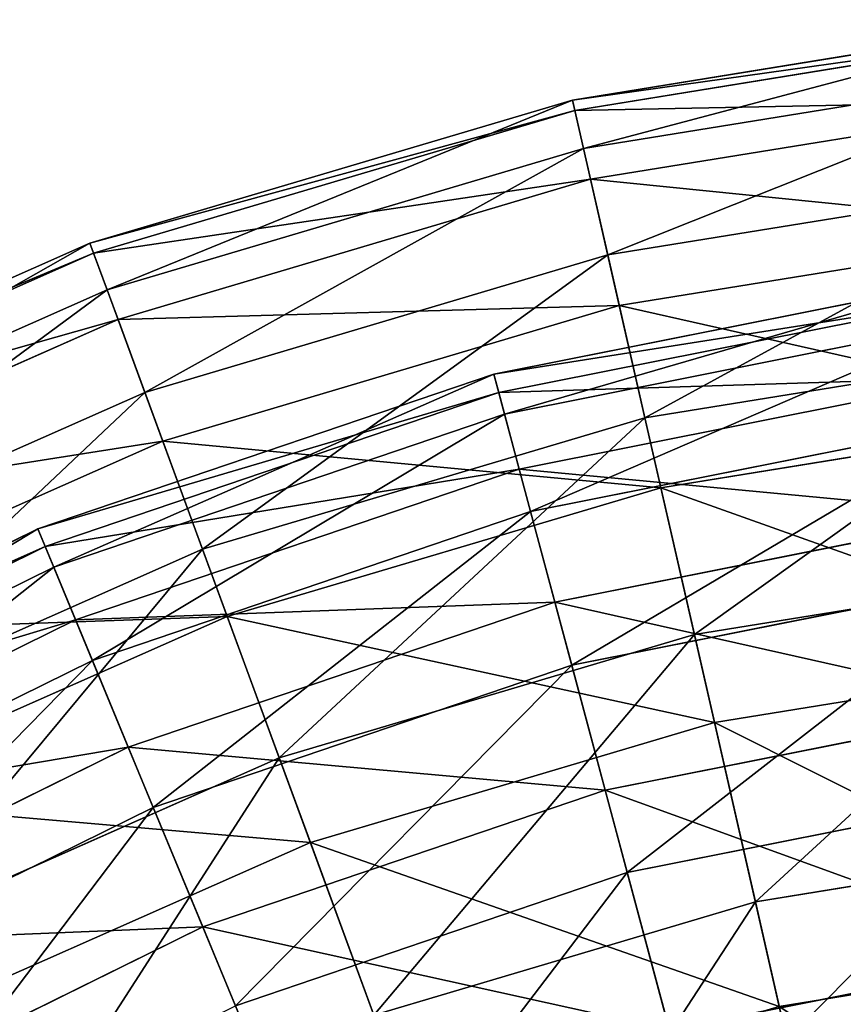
# Model space of a CAD drawing. Extents: x 1 to 199, y -10 to 2.
# Tile 854 of 1056: x 113.61 to 114.87, y 0.31 to 1.81. Entities that reach past the tile are written whole.
import ezdxf

# ---------------------------------------------------------------- set-up
doc = ezdxf.new("R2010")
doc.units = 0
doc.header["$LTSCALE"] = 2.54
doc.layers.get('0').update_dxf_attribs({"color": 13, "linetype": 'CONTINUOUS'})

# ---------------------------------------------------------------- blocks, each defined once
blk = doc.blocks.new('SLING-V-10355_STL')
at = {"color": 0}
for p, q in [((115.2128, 1.8127, 6.9411), (114.4544, 1.6901, 6.9411)), ((115.2128, 1.8127, 6.9411), (114.4544, 1.6901, 6.9411)), ((115.2143, 1.7967, 6.1982), (114.458, 1.6744, 6.1982)), ((115.2143, 1.7967, 6.1982), (114.458, 1.6744, 6.1982)), ((115.2201, 1.7372, 7.6803), (114.4713, 1.6162, 7.6803)), ((115.2201, 1.7372, 7.6803), (114.4713, 1.6162, 7.6803)), ((114.4544, 1.6901, 6.9411), (113.718, 1.4716, 6.9411)), ((114.4544, 1.6901, 6.9411), (113.718, 1.4716, 6.9411)), ((114.4544, 1.6901, 6.9411), (114.4713, 1.6162, 7.6803)), ((114.4544, 1.6901, 6.9411), (114.4713, 1.6162, 7.6803)), ((114.458, 1.6744, 6.1982), (114.4544, 1.6901, 6.9411)), ((114.458, 1.6744, 6.1982), (114.4544, 1.6901, 6.9411)), ((115.2247, 1.6894, 5.4629), (114.482, 1.5693, 5.4629)), ((115.2247, 1.6894, 5.4629), (114.482, 1.5693, 5.4629)), ((114.458, 1.6744, 6.1982), (113.7235, 1.4564, 6.1982)), ((114.458, 1.6744, 6.1982), (113.7235, 1.4564, 6.1982)), ((114.482, 1.5693, 5.4629), (114.458, 1.6744, 6.1982)), ((114.482, 1.5693, 5.4629), (114.458, 1.6744, 6.1982)), ((114.4713, 1.6162, 7.6803), (113.7442, 1.4004, 7.6803)), ((114.4713, 1.6162, 7.6803), (113.7442, 1.4004, 7.6803)), ((114.4713, 1.6162, 7.6803), (114.5084, 1.4537, 8.4045)), ((114.4713, 1.6162, 7.6803), (114.5084, 1.4537, 8.4045)), ((114.482, 1.5693, 5.4629), (113.7608, 1.3552, 5.4629)), ((114.482, 1.5693, 5.4629), (113.7608, 1.3552, 5.4629)), ((114.526, 1.3764, 4.7467), (114.482, 1.5693, 5.4629)), ((114.526, 1.3764, 4.7467), (114.482, 1.5693, 5.4629)), ((115.2361, 1.5714, 8.4045), (114.5084, 1.4537, 8.4045)), ((115.2361, 1.5714, 8.4045), (114.5084, 1.4537, 8.4045)), ((115.2437, 1.4924, 4.7467), (114.526, 1.3764, 4.7467)), ((115.2437, 1.4924, 4.7467), (114.526, 1.3764, 4.7467)), ((113.718, 1.4716, 6.9411), (113.0155, 1.1606, 6.9411)), ((113.718, 1.4716, 6.9411), (113.0155, 1.1606, 6.9411)), ((113.718, 1.4716, 6.9411), (113.7442, 1.4004, 7.6803)), ((113.718, 1.4716, 6.9411), (113.7442, 1.4004, 7.6803)), ((113.7235, 1.4564, 6.1982), (113.718, 1.4716, 6.9411)), ((113.7235, 1.4564, 6.1982), (113.718, 1.4716, 6.9411)), ((113.7235, 1.4564, 6.1982), (113.0229, 1.1463, 6.1982)), ((113.7235, 1.4564, 6.1982), (113.0229, 1.1463, 6.1982)), ((113.7608, 1.3552, 5.4629), (113.7235, 1.4564, 6.1982)), ((113.7608, 1.3552, 5.4629), (113.7235, 1.4564, 6.1982)), ((114.5084, 1.4537, 8.4045), (113.8017, 1.244, 8.4045)), ((114.5084, 1.4537, 8.4045), (113.8017, 1.244, 8.4045)), ((114.5084, 1.4537, 8.4045), (114.5651, 1.2052, 9.1025)), ((114.5084, 1.4537, 8.4045), (114.5651, 1.2052, 9.1025)), ((114.3344, 1.2718, 6.557), (115.0552, 1.4151, 6.557)), ((114.3344, 1.2718, 6.557), (115.0552, 1.4151, 6.557)), ((113.7442, 1.4004, 7.6803), (113.0506, 1.0933, 7.6803)), ((113.7442, 1.4004, 7.6803), (113.0506, 1.0933, 7.6803)), ((113.7442, 1.4004, 7.6803), (113.8017, 1.244, 8.4045)), ((113.7442, 1.4004, 7.6803), (113.8017, 1.244, 8.4045)), ((114.342, 1.2437, 7.2935), (115.059, 1.3863, 7.2935)), ((114.342, 1.2437, 7.2935), (115.059, 1.3863, 7.2935)), ((114.526, 1.3764, 4.7467), (113.8291, 1.1695, 4.7467)), ((114.526, 1.3764, 4.7467), (113.8291, 1.1695, 4.7467)), ((114.5894, 1.0986, 4.0604), (114.526, 1.3764, 4.7467)), ((114.5894, 1.0986, 4.0604), (114.526, 1.3764, 4.7467)), ((113.7608, 1.3552, 5.4629), (113.0728, 1.0507, 5.4629)), ((113.7608, 1.3552, 5.4629), (113.0728, 1.0507, 5.4629)), ((113.8291, 1.1695, 4.7467), (113.7608, 1.3552, 5.4629)), ((113.8291, 1.1695, 4.7467), (113.7608, 1.3552, 5.4629)), ((114.3507, 1.211, 5.8226), (115.0634, 1.3527, 5.8226)), ((114.3507, 1.211, 5.8226), (115.0634, 1.3527, 5.8226)), ((115.2606, 1.3177, 9.1025), (114.5651, 1.2052, 9.1025)), ((115.2606, 1.3177, 9.1025), (114.5651, 1.2052, 9.1025)), ((113.6386, 1.0356, 6.557), (114.3344, 1.2718, 6.557)), ((113.6386, 1.0356, 6.557), (114.3344, 1.2718, 6.557)), ((114.342, 1.2437, 7.2935), (114.3344, 1.2718, 6.557)), ((114.342, 1.2437, 7.2935), (114.3344, 1.2718, 6.557)), ((114.3344, 1.2718, 6.557), (114.3507, 1.211, 5.8226)), ((114.3344, 1.2718, 6.557), (114.3507, 1.211, 5.8226)), ((115.0747, 1.2666, 8.0207), (114.3732, 1.1271, 8.0207)), ((115.0747, 1.2666, 8.0207), (114.3732, 1.1271, 8.0207)), ((113.8017, 1.244, 8.4045), (113.1276, 0.9456, 8.4045)), ((113.8017, 1.244, 8.4045), (113.1276, 0.9456, 8.4045)), ((114.342, 1.2437, 7.2935), (113.6497, 1.0087, 7.2935)), ((114.342, 1.2437, 7.2935), (113.6497, 1.0087, 7.2935)), ((113.8017, 1.244, 8.4045), (113.8897, 1.0048, 9.1025)), ((113.8017, 1.244, 8.4045), (113.8897, 1.0048, 9.1025)), ((114.342, 1.2437, 7.2935), (114.3732, 1.1271, 8.0207)), ((114.342, 1.2437, 7.2935), (114.3732, 1.1271, 8.0207)), ((113.6627, 0.9774, 5.8226), (114.3507, 1.211, 5.8226)), ((113.6627, 0.9774, 5.8226), (114.3507, 1.211, 5.8226)), ((114.5651, 1.2052, 9.1025), (113.8897, 1.0048, 9.1025)), ((114.5651, 1.2052, 9.1025), (113.8897, 1.0048, 9.1025)), ((114.3507, 1.211, 5.8226), (114.3906, 1.0622, 5.1017)), ((114.3507, 1.211, 5.8226), (114.3906, 1.0622, 5.1017)), ((114.5651, 1.2052, 9.1025), (114.6406, 0.8745, 9.7637)), ((114.5651, 1.2052, 9.1025), (114.6406, 0.8745, 9.7637)), ((115.2711, 1.2088, 4.0604), (114.5894, 1.0986, 4.0604)), ((115.2711, 1.2088, 4.0604), (114.5894, 1.0986, 4.0604)), ((114.3906, 1.0622, 5.1017), (115.0835, 1.2, 5.1017)), ((114.3906, 1.0622, 5.1017), (115.0835, 1.2, 5.1017)), ((113.8291, 1.1695, 4.7467), (113.1643, 0.8753, 4.7467)), ((113.8291, 1.1695, 4.7467), (113.1643, 0.8753, 4.7467)), ((113.9275, 0.9022, 4.0604), (113.8291, 1.1695, 4.7467)), ((113.9275, 0.9022, 4.0604), (113.8291, 1.1695, 4.7467)), ((113.6959, 0.8972, 8.0207), (114.3732, 1.1271, 8.0207)), ((113.6959, 0.8972, 8.0207), (114.3732, 1.1271, 8.0207)), ((114.4277, 0.9238, 8.7272), (114.3732, 1.1271, 8.0207)), ((114.4277, 0.9238, 8.7272), (114.3732, 1.1271, 8.0207)), ((114.5894, 1.0986, 4.0604), (113.9275, 0.9022, 4.0604)), ((114.5894, 1.0986, 4.0604), (113.9275, 0.9022, 4.0604)), ((114.6712, 0.7403, 3.4145), (114.5894, 1.0986, 4.0604)), ((114.6712, 0.7403, 3.4145), (114.5894, 1.0986, 4.0604)), ((113.7216, 0.8351, 5.1017), (114.3906, 1.0622, 5.1017)), ((113.7216, 0.8351, 5.1017), (114.3906, 1.0622, 5.1017)), ((114.3906, 1.0622, 5.1017), (114.4534, 0.8277, 4.4057)), ((114.3906, 1.0622, 5.1017), (114.4534, 0.8277, 4.4057)), ((114.4277, 0.9238, 8.7272), (115.1022, 1.058, 8.7272)), ((114.4277, 0.9238, 8.7272), (115.1022, 1.058, 8.7272)), ((113.6386, 1.0356, 6.557), (112.9795, 0.7106, 6.557)), ((113.6386, 1.0356, 6.557), (112.9795, 0.7106, 6.557)), ((113.6386, 1.0356, 6.557), (113.6627, 0.9774, 5.8226)), ((113.6386, 1.0356, 6.557), (113.6497, 1.0087, 7.2935)), ((113.6386, 1.0356, 6.557), (113.6497, 1.0087, 7.2935)), ((113.6386, 1.0356, 6.557), (113.6627, 0.9774, 5.8226)), ((112.9941, 0.6854, 7.2935), (113.6497, 1.0087, 7.2935)), ((112.9941, 0.6854, 7.2935), (113.6497, 1.0087, 7.2935)), ((113.6959, 0.8972, 8.0207), (113.6497, 1.0087, 7.2935)), ((113.6959, 0.8972, 8.0207), (113.6497, 1.0087, 7.2935)), ((113.8897, 1.0048, 9.1025), (113.2455, 0.7196, 9.1025)), ((113.8897, 1.0048, 9.1025), (113.2455, 0.7196, 9.1025)), ((113.8897, 1.0048, 9.1025), (114.0069, 0.6865, 9.7637)), ((113.8897, 1.0048, 9.1025), (114.0069, 0.6865, 9.7637)), ((113.011, 0.656, 5.8226), (113.6627, 0.9774, 5.8226)), ((113.011, 0.656, 5.8226), (113.6627, 0.9774, 5.8226)), ((113.6627, 0.9774, 5.8226), (113.7216, 0.8351, 5.1017)), ((113.6627, 0.9774, 5.8226), (113.7216, 0.8351, 5.1017)), ((115.2931, 0.98, 9.7637), (114.6406, 0.8745, 9.7637)), ((115.2931, 0.98, 9.7637), (114.6406, 0.8745, 9.7637)), ((114.4534, 0.8277, 4.4057), (115.1152, 0.9593, 4.4057)), ((114.4534, 0.8277, 4.4057), (115.1152, 0.9593, 4.4057)), ((113.7765, 0.7027, 8.7272), (114.4277, 0.9238, 8.7272)), ((113.7765, 0.7027, 8.7272), (114.4277, 0.9238, 8.7272)), ((114.5045, 0.637, 9.4018), (114.4277, 0.9238, 8.7272)), ((114.5045, 0.637, 9.4018), (114.4277, 0.9238, 8.7272)), ((113.9275, 0.9022, 4.0604), (113.2961, 0.6227, 4.0604)), ((113.9275, 0.9022, 4.0604), (113.2961, 0.6227, 4.0604)), ((114.0544, 0.5572, 3.4145), (113.9275, 0.9022, 4.0604)), ((114.0544, 0.5572, 3.4145), (113.9275, 0.9022, 4.0604)), ((113.0544, 0.5808, 8.0207), (113.6959, 0.8972, 8.0207)), ((113.0544, 0.5808, 8.0207), (113.6959, 0.8972, 8.0207)), ((113.7765, 0.7027, 8.7272), (113.6959, 0.8972, 8.0207)), ((113.7765, 0.7027, 8.7272), (113.6959, 0.8972, 8.0207)), ((114.6406, 0.8745, 9.7637), (114.0069, 0.6865, 9.7637)), ((114.6406, 0.8745, 9.7637), (114.0069, 0.6865, 9.7637)), ((114.6406, 0.8745, 9.7637), (114.7337, 0.4667, 10.3778)), ((114.6406, 0.8745, 9.7637), (114.7337, 0.4667, 10.3778)), ((115.3063, 0.843, 3.4145), (114.6712, 0.7403, 3.4145)), ((115.3063, 0.843, 3.4145), (114.6712, 0.7403, 3.4145)), ((113.088, 0.5226, 5.1017), (113.7216, 0.8351, 5.1017)), ((113.088, 0.5226, 5.1017), (113.7216, 0.8351, 5.1017)), ((113.7216, 0.8351, 5.1017), (113.8145, 0.6108, 4.4057)), ((113.7216, 0.8351, 5.1017), (113.8145, 0.6108, 4.4057)), ((113.8145, 0.6108, 4.4057), (114.4534, 0.8277, 4.4057)), ((113.8145, 0.6108, 4.4057), (114.4534, 0.8277, 4.4057)), ((114.5382, 0.5112, 3.7454), (114.4534, 0.8277, 4.4057)), ((114.5382, 0.5112, 3.7454), (114.4534, 0.8277, 4.4057)), ((114.5045, 0.637, 9.4018), (115.141, 0.7636, 9.4018)), ((114.5045, 0.637, 9.4018), (115.141, 0.7636, 9.4018)), ((114.6712, 0.7403, 3.4145), (114.0544, 0.5572, 3.4145)), ((114.6712, 0.7403, 3.4145), (114.0544, 0.5572, 3.4145)), ((114.7701, 0.3069, 2.8191), (114.6712, 0.7403, 3.4145)), ((114.7701, 0.3069, 2.8191), (114.6712, 0.7403, 3.4145)), ((113.1596, 0.3986, 8.7272), (113.7765, 0.7027, 8.7272)), ((113.1596, 0.3986, 8.7272), (113.7765, 0.7027, 8.7272)), ((113.8901, 0.4284, 9.4018), (113.7765, 0.7027, 8.7272)), ((113.8901, 0.4284, 9.4018), (113.7765, 0.7027, 8.7272)), ((114.0069, 0.6865, 9.7637), (113.4024, 0.4189, 9.7637)), ((114.0069, 0.6865, 9.7637), (113.4024, 0.4189, 9.7637)), ((114.0069, 0.6865, 9.7637), (114.1514, 0.2939, 10.3778)), ((114.0069, 0.6865, 9.7637), (114.1514, 0.2939, 10.3778)), ((113.8901, 0.4284, 9.4018), (114.5045, 0.637, 9.4018)), ((113.8901, 0.4284, 9.4018), (114.5045, 0.637, 9.4018)), ((114.6026, 0.2712, 10.0342), (114.5045, 0.637, 9.4018)), ((114.6026, 0.2712, 10.0342), (114.5045, 0.637, 9.4018)), ((114.5382, 0.5112, 3.7454), (115.158, 0.6345, 3.7454)), ((114.5382, 0.5112, 3.7454), (115.158, 0.6345, 3.7454)), ((113.2094, 0.3124, 4.4057), (113.8145, 0.6108, 4.4057)), ((113.2094, 0.3124, 4.4057), (113.8145, 0.6108, 4.4057)), ((113.8145, 0.6108, 4.4057), (113.9399, 0.3081, 3.7454)), ((113.8145, 0.6108, 4.4057), (113.9399, 0.3081, 3.7454)), ((114.0544, 0.5572, 3.4145), (113.4661, 0.2968, 3.4145)), ((114.0544, 0.5572, 3.4145), (113.4661, 0.2968, 3.4145)), ((114.208, 0.14, 2.8191), (114.0544, 0.5572, 3.4145)), ((114.208, 0.14, 2.8191), (114.0544, 0.5572, 3.4145)), ((115.3333, 0.5636, 10.3778), (114.7337, 0.4667, 10.3778)), ((115.3333, 0.5636, 10.3778), (114.7337, 0.4667, 10.3778)), ((113.9399, 0.3081, 3.7454), (114.5382, 0.5112, 3.7454)), ((113.9399, 0.3081, 3.7454), (114.5382, 0.5112, 3.7454)), ((114.6437, 0.1177, 3.1311), (114.5382, 0.5112, 3.7454)), ((114.6437, 0.1177, 3.1311), (114.5382, 0.5112, 3.7454)), ((114.7337, 0.4667, 10.3778), (114.1514, 0.2939, 10.3778)), ((114.7337, 0.4667, 10.3778), (114.1514, 0.2939, 10.3778)), ((114.7337, 0.4667, 10.3778), (114.8429, -0.012, 10.9356)), ((114.7337, 0.4667, 10.3778), (114.8429, -0.012, 10.9356)), ((113.3081, 0.1414, 9.4018), (113.8901, 0.4284, 9.4018)), ((113.3081, 0.1414, 9.4018), (113.8901, 0.4284, 9.4018)), ((114.035, 0.0786, 10.0342), (113.8901, 0.4284, 9.4018)), ((114.035, 0.0786, 10.0342), (113.8901, 0.4284, 9.4018)), ((115.349, 0.4005, 2.8191), (114.7701, 0.3069, 2.8191)), ((115.349, 0.4005, 2.8191), (114.7701, 0.3069, 2.8191)), ((114.6026, 0.2712, 10.0342), (115.1904, 0.3882, 10.0342)), ((114.6026, 0.2712, 10.0342), (115.1904, 0.3882, 10.0342))]:
    blk.add_line(p, q, dxfattribs=at)
at = {"color": 7}
mesh = blk.add_polyface(dxfattribs=at)
corners = [(114.4713, 1.6162, 7.6803), (115.2128, 1.8127, 6.9411), (114.4544, 1.6901, 6.9411), (115.2201, 1.7372, 7.6803)]
mesh.append_faces([[corners[k] for k in face] for face in [(0, 1, 2), (1, 0, 3)]], dxfattribs={"vtx0": -1, "color": 7})
mesh = blk.add_polyface(dxfattribs=at)
corners = [(114.4544, 1.6901, 6.9411), (115.2143, 1.7967, 6.1982), (114.458, 1.6744, 6.1982), (115.2128, 1.8127, 6.9411)]
mesh.append_faces([[corners[k] for k in face] for face in [(0, 1, 2), (1, 0, 3)]], dxfattribs={"vtx0": -1, "color": 7})
mesh = blk.add_polyface(dxfattribs=at)
corners = [(114.458, 1.6744, 6.1982), (115.2247, 1.6894, 5.4629), (114.482, 1.5693, 5.4629), (115.2143, 1.7967, 6.1982)]
mesh.append_faces([[corners[k] for k in face] for face in [(0, 1, 2), (1, 0, 3)]], dxfattribs={"vtx0": -1, "color": 7})
mesh = blk.add_polyface(dxfattribs=at)
corners = [(114.5084, 1.4537, 8.4045), (115.2201, 1.7372, 7.6803), (114.4713, 1.6162, 7.6803), (115.2361, 1.5714, 8.4045)]
mesh.append_faces([[corners[k] for k in face] for face in [(0, 1, 2), (1, 0, 3)]], dxfattribs={"vtx0": -1, "color": 7})
mesh = blk.add_polyface(dxfattribs=at)
corners = [(113.7442, 1.4004, 7.6803), (114.4544, 1.6901, 6.9411), (113.718, 1.4716, 6.9411), (114.4713, 1.6162, 7.6803)]
mesh.append_faces([[corners[k] for k in face] for face in [(0, 1, 2), (1, 0, 3)]], dxfattribs={"vtx0": -1, "color": 7})
mesh = blk.add_polyface(dxfattribs=at)
corners = [(113.718, 1.4716, 6.9411), (114.458, 1.6744, 6.1982), (113.7235, 1.4564, 6.1982), (114.4544, 1.6901, 6.9411)]
mesh.append_faces([[corners[k] for k in face] for face in [(0, 1, 2), (1, 0, 3)]], dxfattribs={"vtx0": -1, "color": 7})
mesh = blk.add_polyface(dxfattribs=at)
corners = [(114.482, 1.5693, 5.4629), (115.2437, 1.4924, 4.7467), (114.526, 1.3764, 4.7467), (115.2247, 1.6894, 5.4629)]
mesh.append_faces([[corners[k] for k in face] for face in [(0, 1, 2), (1, 0, 3)]], dxfattribs={"vtx0": -1, "color": 7})
mesh = blk.add_polyface(dxfattribs=at)
corners = [(113.7235, 1.4564, 6.1982), (114.482, 1.5693, 5.4629), (113.7608, 1.3552, 5.4629), (114.458, 1.6744, 6.1982)]
mesh.append_faces([[corners[k] for k in face] for face in [(0, 1, 2), (1, 0, 3)]], dxfattribs={"vtx0": -1, "color": 7})
mesh = blk.add_polyface(dxfattribs=at)
corners = [(113.8017, 1.244, 8.4045), (114.4713, 1.6162, 7.6803), (113.7442, 1.4004, 7.6803), (114.5084, 1.4537, 8.4045)]
mesh.append_faces([[corners[k] for k in face] for face in [(0, 1, 2), (1, 0, 3)]], dxfattribs={"vtx0": -1, "color": 7})
mesh = blk.add_polyface(dxfattribs=at)
corners = [(113.7608, 1.3552, 5.4629), (114.526, 1.3764, 4.7467), (113.8291, 1.1695, 4.7467), (114.482, 1.5693, 5.4629)]
mesh.append_faces([[corners[k] for k in face] for face in [(0, 1, 2), (1, 0, 3)]], dxfattribs={"vtx0": -1, "color": 7})
mesh = blk.add_polyface(dxfattribs=at)
corners = [(114.5651, 1.2052, 9.1025), (115.2361, 1.5714, 8.4045), (114.5084, 1.4537, 8.4045), (115.2606, 1.3177, 9.1025)]
mesh.append_faces([[corners[k] for k in face] for face in [(0, 1, 2), (1, 0, 3)]], dxfattribs={"vtx0": -1, "color": 7})
mesh = blk.add_polyface(dxfattribs=at)
corners = [(114.526, 1.3764, 4.7467), (115.2711, 1.2088, 4.0604), (114.5894, 1.0986, 4.0604), (115.2437, 1.4924, 4.7467)]
mesh.append_faces([[corners[k] for k in face] for face in [(0, 1, 2), (1, 0, 3)]], dxfattribs={"vtx0": -1, "color": 7})
mesh = blk.add_polyface(dxfattribs=at)
corners = [(113.0506, 1.0933, 7.6803), (113.718, 1.4716, 6.9411), (113.0155, 1.1606, 6.9411), (113.7442, 1.4004, 7.6803)]
mesh.append_faces([[corners[k] for k in face] for face in [(0, 1, 2), (1, 0, 3)]], dxfattribs={"vtx0": -1, "color": 7})
mesh = blk.add_polyface(dxfattribs=at)
corners = [(113.0155, 1.1606, 6.9411), (113.7235, 1.4564, 6.1982), (113.0229, 1.1463, 6.1982), (113.718, 1.4716, 6.9411)]
mesh.append_faces([[corners[k] for k in face] for face in [(0, 1, 2), (1, 0, 3)]], dxfattribs={"vtx0": -1, "color": 7})
mesh = blk.add_polyface(dxfattribs=at)
corners = [(113.0229, 1.1463, 6.1982), (113.7608, 1.3552, 5.4629), (113.0728, 1.0507, 5.4629), (113.7235, 1.4564, 6.1982)]
mesh.append_faces([[corners[k] for k in face] for face in [(0, 1, 2), (1, 0, 3)]], dxfattribs={"vtx0": -1, "color": 7})
mesh = blk.add_polyface(dxfattribs=at)
corners = [(113.8897, 1.0048, 9.1025), (114.5084, 1.4537, 8.4045), (113.8017, 1.244, 8.4045), (114.5651, 1.2052, 9.1025)]
mesh.append_faces([[corners[k] for k in face] for face in [(0, 1, 2), (1, 0, 3)]], dxfattribs={"vtx0": -1, "color": 7})
mesh = blk.add_polyface(dxfattribs=at)
corners = [(115.059, 1.3863, 7.2935), (114.3344, 1.2718, 6.557), (115.0552, 1.4151, 6.557), (114.342, 1.2437, 7.2935)]
mesh.append_faces([[corners[k] for k in face] for face in [(0, 1, 2), (1, 0, 3)]], dxfattribs={"vtx0": -1, "color": 7})
mesh = blk.add_polyface(dxfattribs=at)
corners = [(115.0552, 1.4151, 6.557), (114.3507, 1.211, 5.8226), (115.0634, 1.3527, 5.8226), (114.3344, 1.2718, 6.557)]
mesh.append_faces([[corners[k] for k in face] for face in [(0, 1, 2), (1, 0, 3)]], dxfattribs={"vtx0": -1, "color": 7})
mesh = blk.add_polyface(dxfattribs=at)
corners = [(113.1276, 0.9456, 8.4045), (113.7442, 1.4004, 7.6803), (113.0506, 1.0933, 7.6803), (113.8017, 1.244, 8.4045)]
mesh.append_faces([[corners[k] for k in face] for face in [(0, 1, 2), (1, 0, 3)]], dxfattribs={"vtx0": -1, "color": 7})
mesh = blk.add_polyface(dxfattribs=at)
corners = [(115.0747, 1.2666, 8.0207), (114.342, 1.2437, 7.2935), (115.059, 1.3863, 7.2935), (114.3732, 1.1271, 8.0207)]
mesh.append_faces([[corners[k] for k in face] for face in [(0, 1, 2), (1, 0, 3)]], dxfattribs={"vtx0": -1, "color": 7})
mesh = blk.add_polyface(dxfattribs=at)
corners = [(113.8291, 1.1695, 4.7467), (114.5894, 1.0986, 4.0604), (113.9275, 0.9022, 4.0604), (114.526, 1.3764, 4.7467)]
mesh.append_faces([[corners[k] for k in face] for face in [(0, 1, 2), (1, 0, 3)]], dxfattribs={"vtx0": -1, "color": 7})
mesh = blk.add_polyface(dxfattribs=at)
corners = [(113.0728, 1.0507, 5.4629), (113.8291, 1.1695, 4.7467), (113.1643, 0.8753, 4.7467), (113.7608, 1.3552, 5.4629)]
mesh.append_faces([[corners[k] for k in face] for face in [(0, 1, 2), (1, 0, 3)]], dxfattribs={"vtx0": -1, "color": 7})
mesh = blk.add_polyface(dxfattribs=at)
corners = [(115.0634, 1.3527, 5.8226), (114.3906, 1.0622, 5.1017), (115.0835, 1.2, 5.1017), (114.3507, 1.211, 5.8226)]
mesh.append_faces([[corners[k] for k in face] for face in [(0, 1, 2), (1, 0, 3)]], dxfattribs={"vtx0": -1, "color": 7})
mesh = blk.add_polyface(dxfattribs=at)
corners = [(114.6406, 0.8745, 9.7637), (115.2606, 1.3177, 9.1025), (114.5651, 1.2052, 9.1025), (115.2931, 0.98, 9.7637)]
mesh.append_faces([[corners[k] for k in face] for face in [(0, 1, 2), (1, 0, 3)]], dxfattribs={"vtx0": -1, "color": 7})
mesh = blk.add_polyface(dxfattribs=at)
corners = [(114.342, 1.2437, 7.2935), (113.6386, 1.0356, 6.557), (114.3344, 1.2718, 6.557), (113.6497, 1.0087, 7.2935)]
mesh.append_faces([[corners[k] for k in face] for face in [(0, 1, 2), (1, 0, 3)]], dxfattribs={"vtx0": -1, "color": 7})
mesh = blk.add_polyface(dxfattribs=at)
corners = [(114.3344, 1.2718, 6.557), (113.6627, 0.9774, 5.8226), (114.3507, 1.211, 5.8226), (113.6386, 1.0356, 6.557)]
mesh.append_faces([[corners[k] for k in face] for face in [(0, 1, 2), (1, 0, 3)]], dxfattribs={"vtx0": -1, "color": 7})
mesh = blk.add_polyface(dxfattribs=at)
corners = [(115.1022, 1.058, 8.7272), (114.3732, 1.1271, 8.0207), (115.0747, 1.2666, 8.0207), (114.4277, 0.9238, 8.7272)]
mesh.append_faces([[corners[k] for k in face] for face in [(0, 1, 2), (1, 0, 3)]], dxfattribs={"vtx0": -1, "color": 7})
mesh = blk.add_polyface(dxfattribs=at)
corners = [(113.2455, 0.7196, 9.1025), (113.8017, 1.244, 8.4045), (113.1276, 0.9456, 8.4045), (113.8897, 1.0048, 9.1025)]
mesh.append_faces([[corners[k] for k in face] for face in [(0, 1, 2), (1, 0, 3)]], dxfattribs={"vtx0": -1, "color": 7})
mesh = blk.add_polyface(dxfattribs=at)
corners = [(114.3732, 1.1271, 8.0207), (113.6497, 1.0087, 7.2935), (114.342, 1.2437, 7.2935), (113.6959, 0.8972, 8.0207)]
mesh.append_faces([[corners[k] for k in face] for face in [(0, 1, 2), (1, 0, 3)]], dxfattribs={"vtx0": -1, "color": 7})
mesh = blk.add_polyface(dxfattribs=at)
corners = [(114.3507, 1.211, 5.8226), (113.7216, 0.8351, 5.1017), (114.3906, 1.0622, 5.1017), (113.6627, 0.9774, 5.8226)]
mesh.append_faces([[corners[k] for k in face] for face in [(0, 1, 2), (1, 0, 3)]], dxfattribs={"vtx0": -1, "color": 7})
mesh = blk.add_polyface(dxfattribs=at)
corners = [(114.0069, 0.6865, 9.7637), (114.5651, 1.2052, 9.1025), (113.8897, 1.0048, 9.1025), (114.6406, 0.8745, 9.7637)]
mesh.append_faces([[corners[k] for k in face] for face in [(0, 1, 2), (1, 0, 3)]], dxfattribs={"vtx0": -1, "color": 7})
mesh = blk.add_polyface(dxfattribs=at)
corners = [(114.5894, 1.0986, 4.0604), (115.3063, 0.843, 3.4145), (114.6712, 0.7403, 3.4145), (115.2711, 1.2088, 4.0604)]
mesh.append_faces([[corners[k] for k in face] for face in [(0, 1, 2), (1, 0, 3)]], dxfattribs={"vtx0": -1, "color": 7})
mesh = blk.add_polyface(dxfattribs=at)
corners = [(115.0835, 1.2, 5.1017), (114.4534, 0.8277, 4.4057), (115.1152, 0.9593, 4.4057), (114.3906, 1.0622, 5.1017)]
mesh.append_faces([[corners[k] for k in face] for face in [(0, 1, 2), (1, 0, 3)]], dxfattribs={"vtx0": -1, "color": 7})
mesh = blk.add_polyface(dxfattribs=at)
corners = [(113.1643, 0.8753, 4.7467), (113.9275, 0.9022, 4.0604), (113.2961, 0.6227, 4.0604), (113.8291, 1.1695, 4.7467)]
mesh.append_faces([[corners[k] for k in face] for face in [(0, 1, 2), (1, 0, 3)]], dxfattribs={"vtx0": -1, "color": 7})
mesh = blk.add_polyface(dxfattribs=at)
corners = [(114.4277, 0.9238, 8.7272), (113.6959, 0.8972, 8.0207), (114.3732, 1.1271, 8.0207), (113.7765, 0.7027, 8.7272)]
mesh.append_faces([[corners[k] for k in face] for face in [(0, 1, 2), (1, 0, 3)]], dxfattribs={"vtx0": -1, "color": 7})
mesh = blk.add_polyface(dxfattribs=at)
corners = [(113.9275, 0.9022, 4.0604), (114.6712, 0.7403, 3.4145), (114.0544, 0.5572, 3.4145), (114.5894, 1.0986, 4.0604)]
mesh.append_faces([[corners[k] for k in face] for face in [(0, 1, 2), (1, 0, 3)]], dxfattribs={"vtx0": -1, "color": 7})
mesh = blk.add_polyface(dxfattribs=at)
corners = [(114.3906, 1.0622, 5.1017), (113.8145, 0.6108, 4.4057), (114.4534, 0.8277, 4.4057), (113.7216, 0.8351, 5.1017)]
mesh.append_faces([[corners[k] for k in face] for face in [(0, 1, 2), (1, 0, 3)]], dxfattribs={"vtx0": -1, "color": 7})
mesh = blk.add_polyface(dxfattribs=at)
corners = [(115.141, 0.7636, 9.4018), (114.4277, 0.9238, 8.7272), (115.1022, 1.058, 8.7272), (114.5045, 0.637, 9.4018)]
mesh.append_faces([[corners[k] for k in face] for face in [(0, 1, 2), (1, 0, 3)]], dxfattribs={"vtx0": -1, "color": 7})
mesh = blk.add_polyface(dxfattribs=at)
corners = [(113.6386, 1.0356, 6.557), (113.011, 0.656, 5.8226), (113.6627, 0.9774, 5.8226), (112.9795, 0.7106, 6.557)]
mesh.append_faces([[corners[k] for k in face] for face in [(0, 1, 2), (1, 0, 3)]], dxfattribs={"vtx0": -1, "color": 7})
mesh = blk.add_polyface(dxfattribs=at)
corners = [(113.6497, 1.0087, 7.2935), (112.9795, 0.7106, 6.557), (113.6386, 1.0356, 6.557), (112.9941, 0.6854, 7.2935)]
mesh.append_faces([[corners[k] for k in face] for face in [(0, 1, 2), (1, 0, 3)]], dxfattribs={"vtx0": -1, "color": 7})
mesh = blk.add_polyface(dxfattribs=at)
corners = [(113.6959, 0.8972, 8.0207), (112.9941, 0.6854, 7.2935), (113.6497, 1.0087, 7.2935), (113.0544, 0.5808, 8.0207)]
mesh.append_faces([[corners[k] for k in face] for face in [(0, 1, 2), (1, 0, 3)]], dxfattribs={"vtx0": -1, "color": 7})
mesh = blk.add_polyface(dxfattribs=at)
corners = [(113.4024, 0.4189, 9.7637), (113.8897, 1.0048, 9.1025), (113.2455, 0.7196, 9.1025), (114.0069, 0.6865, 9.7637)]
mesh.append_faces([[corners[k] for k in face] for face in [(0, 1, 2), (1, 0, 3)]], dxfattribs={"vtx0": -1, "color": 7})
mesh = blk.add_polyface(dxfattribs=at)
corners = [(113.6627, 0.9774, 5.8226), (113.088, 0.5226, 5.1017), (113.7216, 0.8351, 5.1017), (113.011, 0.656, 5.8226)]
mesh.append_faces([[corners[k] for k in face] for face in [(0, 1, 2), (1, 0, 3)]], dxfattribs={"vtx0": -1, "color": 7})
mesh = blk.add_polyface(dxfattribs=at)
corners = [(114.7337, 0.4667, 10.3778), (115.2931, 0.98, 9.7637), (114.6406, 0.8745, 9.7637), (115.3333, 0.5636, 10.3778)]
mesh.append_faces([[corners[k] for k in face] for face in [(0, 1, 2), (1, 0, 3)]], dxfattribs={"vtx0": -1, "color": 7})
mesh = blk.add_polyface(dxfattribs=at)
corners = [(115.1152, 0.9593, 4.4057), (114.5382, 0.5112, 3.7454), (115.158, 0.6345, 3.7454), (114.4534, 0.8277, 4.4057)]
mesh.append_faces([[corners[k] for k in face] for face in [(0, 1, 2), (1, 0, 3)]], dxfattribs={"vtx0": -1, "color": 7})
mesh = blk.add_polyface(dxfattribs=at)
corners = [(114.5045, 0.637, 9.4018), (113.7765, 0.7027, 8.7272), (114.4277, 0.9238, 8.7272), (113.8901, 0.4284, 9.4018)]
mesh.append_faces([[corners[k] for k in face] for face in [(0, 1, 2), (1, 0, 3)]], dxfattribs={"vtx0": -1, "color": 7})
mesh = blk.add_polyface(dxfattribs=at)
corners = [(113.2961, 0.6227, 4.0604), (114.0544, 0.5572, 3.4145), (113.4661, 0.2968, 3.4145), (113.9275, 0.9022, 4.0604)]
mesh.append_faces([[corners[k] for k in face] for face in [(0, 1, 2), (1, 0, 3)]], dxfattribs={"vtx0": -1, "color": 7})
mesh = blk.add_polyface(dxfattribs=at)
corners = [(113.7765, 0.7027, 8.7272), (113.0544, 0.5808, 8.0207), (113.6959, 0.8972, 8.0207), (113.1596, 0.3986, 8.7272)]
mesh.append_faces([[corners[k] for k in face] for face in [(0, 1, 2), (1, 0, 3)]], dxfattribs={"vtx0": -1, "color": 7})
mesh = blk.add_polyface(dxfattribs=at)
corners = [(114.1514, 0.2939, 10.3778), (114.6406, 0.8745, 9.7637), (114.0069, 0.6865, 9.7637), (114.7337, 0.4667, 10.3778)]
mesh.append_faces([[corners[k] for k in face] for face in [(0, 1, 2), (1, 0, 3)]], dxfattribs={"vtx0": -1, "color": 7})
mesh = blk.add_polyface(dxfattribs=at)
corners = [(114.6712, 0.7403, 3.4145), (115.349, 0.4005, 2.8191), (114.7701, 0.3069, 2.8191), (115.3063, 0.843, 3.4145)]
mesh.append_faces([[corners[k] for k in face] for face in [(0, 1, 2), (1, 0, 3)]], dxfattribs={"vtx0": -1, "color": 7})
mesh = blk.add_polyface(dxfattribs=at)
corners = [(113.7216, 0.8351, 5.1017), (113.2094, 0.3124, 4.4057), (113.8145, 0.6108, 4.4057), (113.088, 0.5226, 5.1017)]
mesh.append_faces([[corners[k] for k in face] for face in [(0, 1, 2), (1, 0, 3)]], dxfattribs={"vtx0": -1, "color": 7})
mesh = blk.add_polyface(dxfattribs=at)
corners = [(114.4534, 0.8277, 4.4057), (113.9399, 0.3081, 3.7454), (114.5382, 0.5112, 3.7454), (113.8145, 0.6108, 4.4057)]
mesh.append_faces([[corners[k] for k in face] for face in [(0, 1, 2), (1, 0, 3)]], dxfattribs={"vtx0": -1, "color": 7})
mesh = blk.add_polyface(dxfattribs=at)
corners = [(115.1904, 0.3882, 10.0342), (114.5045, 0.637, 9.4018), (115.141, 0.7636, 9.4018), (114.6026, 0.2712, 10.0342)]
mesh.append_faces([[corners[k] for k in face] for face in [(0, 1, 2), (1, 0, 3)]], dxfattribs={"vtx0": -1, "color": 7})
mesh = blk.add_polyface(dxfattribs=at)
corners = [(114.0544, 0.5572, 3.4145), (114.7701, 0.3069, 2.8191), (114.208, 0.14, 2.8191), (114.6712, 0.7403, 3.4145)]
mesh.append_faces([[corners[k] for k in face] for face in [(0, 1, 2), (1, 0, 3)]], dxfattribs={"vtx0": -1, "color": 7})
mesh = blk.add_polyface(dxfattribs=at)
corners = [(113.8901, 0.4284, 9.4018), (113.1596, 0.3986, 8.7272), (113.7765, 0.7027, 8.7272), (113.3081, 0.1414, 9.4018)]
mesh.append_faces([[corners[k] for k in face] for face in [(0, 1, 2), (1, 0, 3)]], dxfattribs={"vtx0": -1, "color": 7})
mesh = blk.add_polyface(dxfattribs=at)
corners = [(113.5959, 0.048, 10.3778), (114.0069, 0.6865, 9.7637), (113.4024, 0.4189, 9.7637), (114.1514, 0.2939, 10.3778)]
mesh.append_faces([[corners[k] for k in face] for face in [(0, 1, 2), (1, 0, 3)]], dxfattribs={"vtx0": -1, "color": 7})
mesh = blk.add_polyface(dxfattribs=at)
corners = [(114.6026, 0.2712, 10.0342), (113.8901, 0.4284, 9.4018), (114.5045, 0.637, 9.4018), (114.035, 0.0786, 10.0342)]
mesh.append_faces([[corners[k] for k in face] for face in [(0, 1, 2), (1, 0, 3)]], dxfattribs={"vtx0": -1, "color": 7})
mesh = blk.add_polyface(dxfattribs=at)
corners = [(115.158, 0.6345, 3.7454), (114.6437, 0.1177, 3.1311), (115.2111, 0.2306, 3.1311), (114.5382, 0.5112, 3.7454)]
mesh.append_faces([[corners[k] for k in face] for face in [(0, 1, 2), (1, 0, 3)]], dxfattribs={"vtx0": -1, "color": 7})
mesh = blk.add_polyface(dxfattribs=at)
corners = [(113.8145, 0.6108, 4.4057), (113.3732, 0.0287, 3.7454), (113.9399, 0.3081, 3.7454), (113.2094, 0.3124, 4.4057)]
mesh.append_faces([[corners[k] for k in face] for face in [(0, 1, 2), (1, 0, 3)]], dxfattribs={"vtx0": -1, "color": 7})
mesh = blk.add_polyface(dxfattribs=at)
corners = [(113.4661, 0.2968, 3.4145), (114.208, 0.14, 2.8191), (113.6718, -0.0973, 2.8191), (114.0544, 0.5572, 3.4145)]
mesh.append_faces([[corners[k] for k in face] for face in [(0, 1, 2), (1, 0, 3)]], dxfattribs={"vtx0": -1, "color": 7})
mesh = blk.add_polyface(dxfattribs=at)
corners = [(114.8429, -0.012, 10.9356), (115.3333, 0.5636, 10.3778), (114.7337, 0.4667, 10.3778), (115.3804, 0.0749, 10.9356)]
mesh.append_faces([[corners[k] for k in face] for face in [(0, 1, 2), (1, 0, 3)]], dxfattribs={"vtx0": -1, "color": 7})
mesh = blk.add_polyface(dxfattribs=at)
corners = [(114.5382, 0.5112, 3.7454), (114.0958, -0.0683, 3.1311), (114.6437, 0.1177, 3.1311), (113.9399, 0.3081, 3.7454)]
mesh.append_faces([[corners[k] for k in face] for face in [(0, 1, 2), (1, 0, 3)]], dxfattribs={"vtx0": -1, "color": 7})
mesh = blk.add_polyface(dxfattribs=at)
corners = [(114.3209, -0.167, 10.9356), (114.7337, 0.4667, 10.3778), (114.1514, 0.2939, 10.3778), (114.8429, -0.012, 10.9356)]
mesh.append_faces([[corners[k] for k in face] for face in [(0, 1, 2), (1, 0, 3)]], dxfattribs={"vtx0": -1, "color": 7})
mesh = blk.add_polyface(dxfattribs=at)
corners = [(114.035, 0.0786, 10.0342), (113.3081, 0.1414, 9.4018), (113.8901, 0.4284, 9.4018), (113.4974, -0.1865, 10.0342)]
mesh.append_faces([[corners[k] for k in face] for face in [(0, 1, 2), (1, 0, 3)]], dxfattribs={"vtx0": -1, "color": 7})
mesh = blk.add_polyface(dxfattribs=at)
corners = [(114.7701, 0.3069, 2.8191), (115.3985, -0.1119, 2.2832), (114.8847, -0.195, 2.2832), (115.349, 0.4005, 2.8191)]
mesh.append_faces([[corners[k] for k in face] for face in [(0, 1, 2), (1, 0, 3)]], dxfattribs={"vtx0": -1, "color": 7})
mesh = blk.add_polyface(dxfattribs=at)
corners = [(115.2497, -0.0625, 10.6145), (114.6026, 0.2712, 10.0342), (115.1904, 0.3882, 10.0342), (114.7202, -0.1679, 10.6145)]
mesh.append_faces([[corners[k] for k in face] for face in [(0, 1, 2), (1, 0, 3)]], dxfattribs={"vtx0": -1, "color": 7})

msp = doc.modelspace()

# ---------------------------------------------------------------- block references
at = {"color": 0}
msp.add_blockref('SLING-V-10355_STL', (0, 0), dxfattribs=at)

doc.saveas('drawing.dxf')
